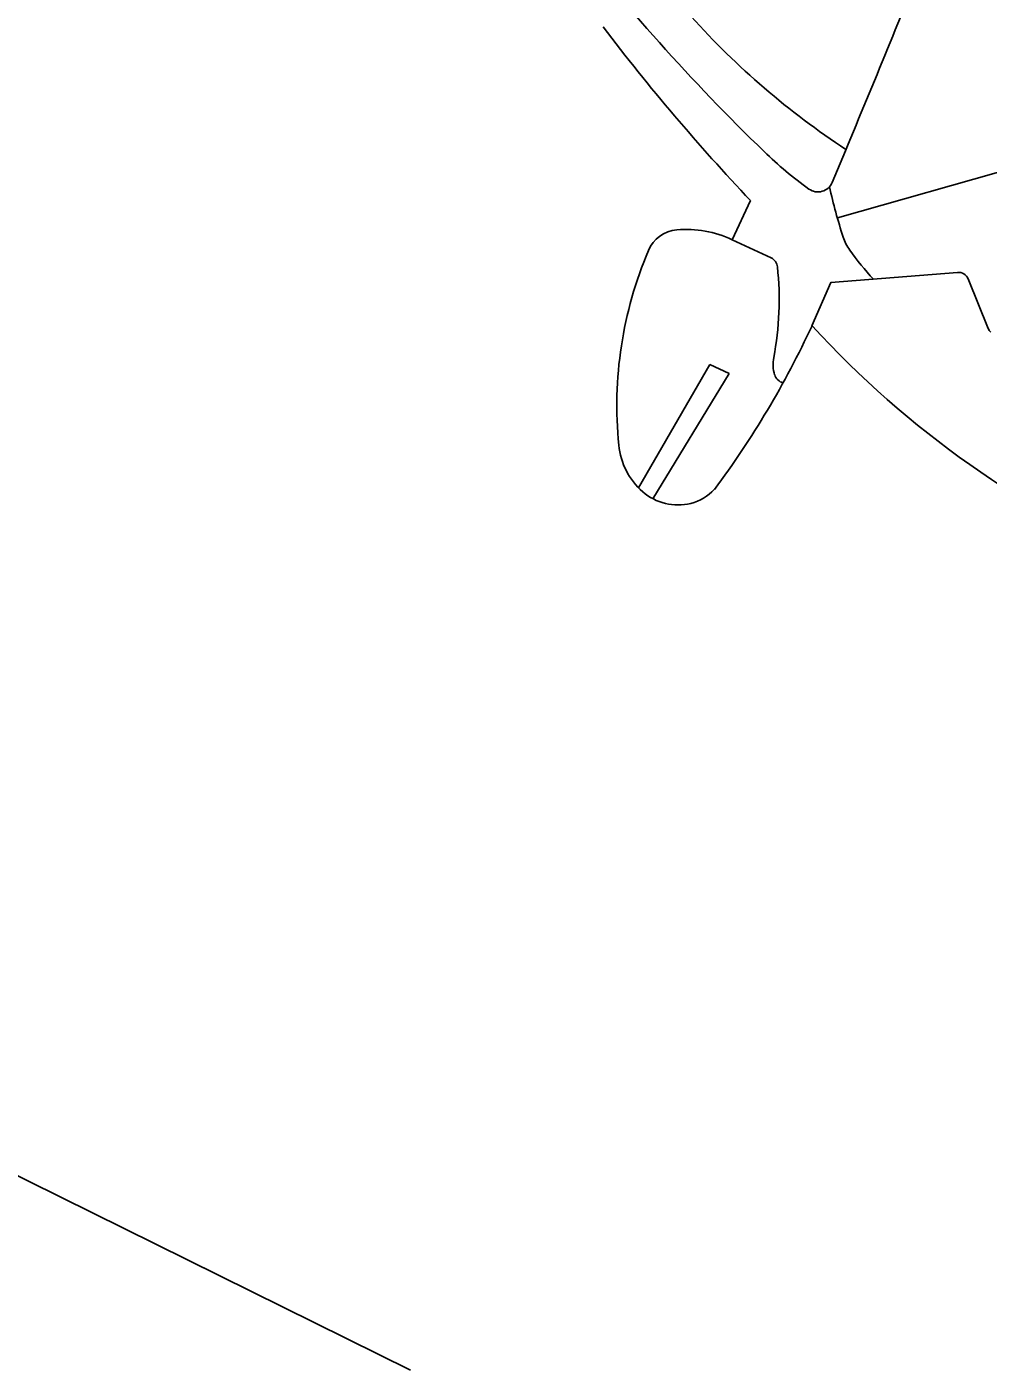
# Model space of a CAD drawing. Extents: x 14104283 to 14128447, y 8633203 to 8671666.
# Drawn here: x 14117377.53 to 14117388.11, y 8667151.46 to 8667166.24 of the extents above; entities that cross this region are included whole.
import ezdxf

# ---------------------------------------------------------------- set-up
doc = ezdxf.new("R2010")
doc.units = 0
doc.layers.add('Cell', color=7, linetype='Continuous')
doc.layers.add('dsnTextFinalPlan', color=7, linetype='Continuous')

msp = doc.modelspace()

# ---------------------------------------------------------------- linework, layer by layer
at = {"layer": 'Cell'}
for p, q in [((14117386.451, 8667164.138), (14117389.15, 8667164.906)), ((14117385.294, 8667163.899), (14117385.496, 8667164.329)), ((14117385.294, 8667163.899), (14117385.722, 8667163.699)), ((14117387.891, 8667163.467), (14117388.111, 8667162.922)), ((14117384.263, 8667161.171), (14117385.046, 8667162.526)), ((14117385.261, 8667162.426), (14117385.046, 8667162.526)), ((14117384.422, 8667161.049), (14117385.261, 8667162.426))]:
    msp.add_line(p, q, dxfattribs=at)
msp.add_lwpolyline([(14117386.172, 8667162.953), (14117386.378, 8667163.427), (14117387.773, 8667163.54)], dxfattribs=at)
for centre, radius, start, end in [((14117401.174, 8667180.96), 22.362, 217.4915, 226.0186), ((14117109.168, 8667280.007), 300.317, 337.38613, 337.84788), ((14117401.96, 8667179.944), 22.691, 217.1496, 223.4824), ((14117391.319, 8667172.179), 8.711, 221.9587, 236.7775), ((14117388.714, 8667168.049), 4.42, 226.0186, 234.3632), ((14117386.238, 8667164.595), 0.17, 234.3632, 337.3861), ((14117391.651, 8667165.627), 5.409, 192.2307, 198.3294), ((14117384.717, 8667163.634), 0.375, 94.9685, 156.9639), ((14117384.788, 8667162.82), 1.192, 64.8976, 94.9685), ((14117387.021, 8667164.093), 0.532, 198.3294, 215.3635), ((14117388.393, 8667162.071), 4.369, 156.9639, 185.6795), ((14117389.067, 8667165.545), 3.041, 215.3635, 223.1656), ((14117385.669, 8667163.587), 0.124, 6.0839, 64.8976), ((14117382.415, 8667163.24), 3.396, 349.1713, 6.0839), ((14117387.782, 8667163.423), 0.117, 21.9564, 94.6526), ((14117376.885, 8667167.272), 10.243, 323.2977, 335.0574), ((14117394.081, 8667170.19), 10.72, 222.4622, 247.2441), ((14117388.22, 8667162.966), 0.117, 201.9564, 227.042), ((14117386.137, 8667162.528), 0.393, 169.1713, 196.9982), ((14117385.886, 8667162.451), 0.13, 196.9982, 255.8107), ((14117384.826, 8667161.716), 0.784, 185.6795, 228.7696), ((14117384.697, 8667161.569), 0.588, 228.7696, 283.8922), ((14117384.711, 8667161.511), 0.528, 283.8922, 317.0169)]:
    msp.add_arc(centre, radius, start, end, dxfattribs=at)
at = {"layer": 'dsnTextFinalPlan'}
msp.add_line((14117359.523, 8667162.453), (14117381.753, 8667151.463), dxfattribs=at)

doc.saveas('drawing.dxf')
